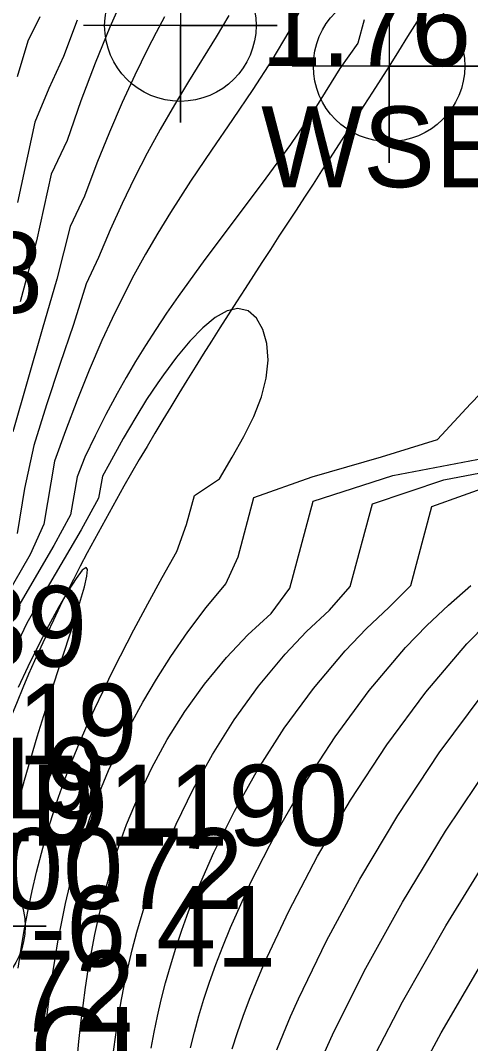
# Model space of a CAD drawing. Extents: x 2356077 to 2359823, y 225951 to 227822.
# Drawn here: x 2357557.39 to 2357571.33, y 226713.99 to 226745.66 of the extents above; entities that cross this region are included whole.
import ezdxf

# ---------------------------------------------------------------- set-up
doc = ezdxf.new("R2010")
doc.units = 0
for name, color, linetype in [('Default Symbol CELL', 7, 'Continuous'), ('Default Symbol Cogo Comment', 7, 'Continuous'), ('Default Symbol Cogo Elevation', 7, 'Continuous'), ('DTM Contours Major', 7, 'Continuous'), ('DTM Contours Minor', 7, 'Continuous'), ('Exist DTM Breakline Underwater Cogo Comment', 7, 'Continuous'), ('Exist DTM Breakline Underwater Cogo Number', 7, 'Continuous'), ('Exist DTM Crownline Cogo Comment', 7, 'Continuous'), ('Exist DTM Drainline', 7, 'Continuous'), ('Exist DTM Drainline Cogo Comment', 7, 'Continuous'), ('Exist DTM Drainline Cogo Elevation', 7, 'Continuous'), ('Exist DTM Drainline Cogo Number', 7, 'Continuous'), ('Exist DTM Drainline Cogo Point CELL', 7, 'Continuous'), ('Exist Structure Major Bridge WW Cogo Comment', 7, 'Continuous')]:
    doc.layers.add(name, color=color, linetype=linetype)

msp = doc.modelspace()

# ---------------------------------------------------------------- linework, layer by layer
at = {"layer": 'Default Symbol CELL'}
msp.add_lwpolyline([(2357562.341, 226748.501), (2357562.341, 226742.501), (2357562.341, 226745.501), (2357565.341, 226745.501), (2357559.341, 226745.501)], dxfattribs=at)
msp.add_circle((2357562.341, 226745.501), 2.344, dxfattribs=at)
at = {"layer": 'DTM Contours Major'}
for points in [[(2357560.618, 226746.509), (2357560.16, 226745.452), (2357559.708, 226744.34), (2357559.264, 226743.171), (2357558.832, 226741.941), (2357558.345, 226740.904), (2357557.885, 226738.837), (2357557.378, 226736.955)], [(2357557.322, 226716.32), (2357557.414, 226716.933), (2357557.516, 226717.537), (2357557.629, 226718.132), (2357557.752, 226718.719), (2357557.887, 226719.299), (2357558.037, 226719.885), (2357558.2, 226720.467), (2357558.378, 226721.046), (2357558.57, 226721.622), (2357558.777, 226722.197), (2357559, 226722.772), (2357559.218, 226723.3), (2357559.449, 226723.83), (2357559.692, 226724.363), (2357559.947, 226724.9), (2357560.213, 226725.443), (2357560.489, 226725.991), (2357560.904, 226726.795), (2357561.335, 226727.606), (2357561.777, 226728.418), (2357562.228, 226729.223), (2357562.534, 226730.062), (2357562.774, 226730.958), (2357563.551, 226731.473), (2357563.946, 226732.14), (2357564.305, 226732.783), (2357564.612, 226733.405), (2357564.849, 226734.006), (2357565.001, 226734.586), (2357565.055, 226735.144), (2357565.016, 226735.657), (2357564.893, 226736.099), (2357564.697, 226736.444), (2357564.436, 226736.669), (2357564.121, 226736.745), (2357563.787, 226736.669), (2357563.422, 226736.462), (2357563.034, 226736.142), (2357562.631, 226735.729), (2357562.223, 226735.24), (2357561.815, 226734.695), (2357561.641, 226734.444), (2357561.297, 226733.923), (2357560.959, 226733.38), (2357560.574, 226732.724), (2357560.142, 226731.948), (2357559.927, 226731.551), (2357559.811, 226730.875), (2357559.267, 226729.89), (2357558.116, 226727.921), (2357557.591, 226727.003), (2357557.14, 226726.068)], [(2357562.653, 226713.861), (2357562.774, 226714.343), (2357562.913, 226714.846), (2357563.069, 226715.362), (2357563.244, 226715.892), (2357563.438, 226716.437), (2357563.652, 226716.999), (2357563.889, 226717.578), (2357564.535, 226719.005), (2357565.299, 226720.493), (2357566.169, 226722.001), (2357567.136, 226723.49), (2357568.189, 226724.92), (2357569.317, 226726.248), (2357569.97, 226726.927), (2357570.648, 226727.563), (2357571.337, 226728.175)], [(2357569.166, 226712.002), (2357570.416, 226714.32), (2357571.925, 226716.899)]]:
    msp.add_lwpolyline(points, dxfattribs=at)
at = {"layer": 'DTM Contours Minor'}
for points in [[(2357566.014, 226745.901), (2357565.703, 226745.323), (2357565.172, 226744.431), (2357564.583, 226743.52), (2357563.955, 226742.593), (2357563.308, 226741.649), (2357562.66, 226740.692), (2357562.032, 226739.722), (2357561.639, 226739.078), (2357561.262, 226738.429), (2357560.901, 226737.774), (2357560.556, 226737.111), (2357560.227, 226736.439), (2357559.913, 226735.758), (2357559.518, 226734.838), (2357559.143, 226733.905), (2357558.782, 226732.963), (2357558.442, 226732.021), (2357558.115, 226730.069), (2357557.694, 226729.126), (2357556.65, 226727.338)], [(2357561.848, 226745.776), (2357561.588, 226745.285), (2357561.323, 226744.77), (2357560.934, 226743.973), (2357560.542, 226743.118), (2357560.148, 226742.206), (2357559.758, 226741.239), (2357559.374, 226740.219), (2357558.925, 226739.287), (2357558.52, 226737.65), (2357558.057, 226736.094), (2357557.153, 226732.929)], [(2357563.842, 226745.814), (2357563.445, 226745.156), (2357562.594, 226743.776), (2357562.156, 226743.048), (2357561.719, 226742.291), (2357561.317, 226741.555), (2357560.924, 226740.79), (2357560.541, 226739.998), (2357560.17, 226739.177), (2357559.811, 226738.328), (2357559.427, 226737.511), (2357559.027, 226736.249), (2357558.608, 226735.012), (2357558.201, 226733.758), (2357557.8, 226732.503), (2357557.518, 226731.169), (2357557.285, 226729.777)], [(2357557.986, 226745.771), (2357557.619, 226745.021), (2357557.285, 226743.916)], [(2357559.147, 226745.667), (2357558.718, 226744.542), (2357558.271, 226743.552), (2357557.83, 226742.513), (2357557.3, 226740.03)], [(2357568.032, 226745.677), (2357567.836, 226744.96), (2357567.275, 226744.173), (2357566.559, 226743.005), (2357565.749, 226741.82), (2357564.879, 226740.629), (2357563.103, 226738.265), (2357562.268, 226737.113), (2357561.916, 226736.604), (2357561.58, 226736.1), (2357561.26, 226735.6), (2357560.954, 226735.104), (2357560.662, 226734.61), (2357560.384, 226734.116), (2357560.033, 226733.461), (2357559.7, 226732.805), (2357559.38, 226732.147), (2357559.142, 226731.537), (2357558.944, 226730.362), (2357558.42, 226729.405), (2357557.309, 226727.503)], [(2357558.073, 226713.418), (2357558.142, 226714.154), (2357558.22, 226714.878), (2357558.292, 226715.469), (2357558.372, 226716.051), (2357558.46, 226716.627), (2357558.558, 226717.197), (2357558.666, 226717.763), (2357558.785, 226718.325), (2357558.92, 226718.896), (2357559.069, 226719.465), (2357559.232, 226720.034), (2357559.413, 226720.602), (2357559.611, 226721.172), (2357559.827, 226721.743), (2357560.119, 226722.445), (2357560.442, 226723.149), (2357560.796, 226723.856), (2357561.181, 226724.563), (2357561.598, 226725.271), (2357562.047, 226725.977), (2357562.57, 226726.736), (2357563.136, 226727.487), (2357563.748, 226728.225), (2357564.128, 226729.06), (2357564.618, 226730.89), (2357566.425, 226731.539), (2357568.573, 226732.157), (2357570.3, 226732.691), (2357571.325, 226733.791), (2357572.258, 226734.752)], [(2357559.131, 226713.379), (2357559.198, 226714.059), (2357559.26, 226714.618), (2357559.328, 226715.172), (2357559.405, 226715.722), (2357559.49, 226716.27), (2357559.585, 226716.816), (2357559.692, 226717.363), (2357559.814, 226717.923), (2357559.95, 226718.485), (2357560.103, 226719.05), (2357560.274, 226719.618), (2357560.465, 226720.191), (2357560.677, 226720.768), (2357561.04, 226721.644), (2357561.458, 226722.525), (2357561.937, 226723.403), (2357562.48, 226724.27), (2357563.09, 226725.119), (2357563.771, 226725.943), (2357564.43, 226726.639), (2357565.156, 226727.305), (2357565.729, 226728.089), (2357566.45, 226730.781), (2357568.916, 226731.578), (2357580.186, 226733.717)], [(2357560.273, 226713.741), (2357560.344, 226714.261), (2357560.423, 226714.781), (2357560.512, 226715.301), (2357560.611, 226715.824), (2357560.724, 226716.35), (2357560.852, 226716.893), (2357560.996, 226717.443), (2357561.157, 226718), (2357561.337, 226718.565), (2357561.537, 226719.139), (2357561.759, 226719.723), (2357562.209, 226720.784), (2357562.733, 226721.862), (2357563.332, 226722.943), (2357564.006, 226724.011), (2357564.757, 226725.05), (2357565.586, 226726.045), (2357566.249, 226726.743), (2357566.963, 226727.405), (2357567.603, 226728.135), (2357568.289, 226730.697), (2357570.501, 226731.445), (2357580.626, 226733.367)], [(2357561.436, 226713.849), (2357561.528, 226714.341), (2357561.632, 226714.838), (2357561.749, 226715.343), (2357561.883, 226715.867), (2357562.034, 226716.401), (2357562.202, 226716.946), (2357562.39, 226717.504), (2357562.598, 226718.074), (2357562.828, 226718.658), (2357563.373, 226719.902), (2357564.013, 226721.183), (2357564.743, 226722.474), (2357565.56, 226723.749), (2357566.46, 226724.981), (2357567.439, 226726.144), (2357568.102, 226726.836), (2357568.8, 226727.488), (2357569.473, 226728.166), (2357570.128, 226730.611), (2357572.088, 226731.313)], [(2357557.33, 226721.459), (2357557.516, 226722.142), (2357557.71, 226722.819), (2357557.909, 226723.487), (2357558.112, 226724.144), (2357558.528, 226725.443), (2357558.929, 226726.673), (2357559.104, 226727.222), (2357559.253, 226727.715), (2357559.369, 226728.133), (2357559.442, 226728.454), (2357559.463, 226728.661), (2357559.423, 226728.732), (2357559.304, 226728.642), (2357559.115, 226728.391), (2357558.869, 226728.004), (2357558.58, 226727.505), (2357558.26, 226726.917), (2357557.922, 226726.264), (2357557.619, 226725.652), (2357557.317, 226725.015)], [(2357563.947, 226713.832), (2357564.107, 226714.328), (2357564.286, 226714.84), (2357564.485, 226715.369), (2357564.704, 226715.917), (2357564.944, 226716.484), (2357565.696, 226718.093), (2357566.592, 226719.793), (2357567.611, 226721.526), (2357568.735, 226723.236), (2357569.942, 226724.866), (2357571.214, 226726.36), (2357571.848, 226727.018)], [(2357565.333, 226713.792), (2357565.534, 226714.301), (2357565.756, 226714.829), (2357565.998, 226715.379), (2357566.861, 226717.168), (2357567.896, 226719.083), (2357569.072, 226721.048), (2357570.356, 226722.985), (2357571.718, 226724.82)], [(2357566.81, 226713.738), (2357567.051, 226714.263), (2357568.033, 226716.231), (2357569.216, 226718.365), (2357570.554, 226720.566), (2357572.003, 226722.737)], [(2357568.107, 226713.137), (2357569.216, 226715.282), (2357570.556, 226717.637), (2357572.065, 226720.08)]]:
    msp.add_lwpolyline(points, dxfattribs=at)
at = {"layer": 'Exist DTM Drainline'}
msp.add_spline([(2357699.586, 226858.192), (2357670.366, 226820.782), (2357623.327, 226796.892), (2357587.218, 226772.268), (2357568.803, 226744.252), (2357555.19, 226717.62), (2357555.017, 226695.126), (2357553.473, 226672.759), (2357563.697, 226642.736), (2357576.526, 226627.993), (2357663.798, 226499.169), (2357732.721, 226415.647), (2357803.211, 226342.215), (2357874.586, 226264.309)], degree=3, dxfattribs=at)
at = {"layer": 'Exist DTM Drainline Cogo Point CELL'}
for points in [[(2357568.803, 226747.252), (2357568.803, 226741.252), (2357568.803, 226744.252), (2357571.803, 226744.252), (2357565.803, 226744.252)], [(2357555.19, 226720.62), (2357555.19, 226714.62), (2357555.19, 226717.62), (2357558.19, 226717.62), (2357552.19, 226717.62)]]:
    msp.add_lwpolyline(points, dxfattribs=at)
for centre in [(2357568.803, 226744.252), (2357555.19, 226717.62)]:
    msp.add_circle(centre, 2.344, dxfattribs=at)

# ---------------------------------------------------------------- texts
at = {"layer": 'Default Symbol Cogo Comment'}
msp.add_text('WSE', height=2.5, dxfattribs=at).set_placement((2357564.841, 226740.501))
at = {"layer": 'Default Symbol Cogo Elevation'}
msp.add_text('1.76', height=2.5, dxfattribs=at).set_placement((2357564.841, 226744.251))
at = {"layer": 'Exist DTM Breakline Underwater Cogo Comment'}
for s, p in [('BL*40072', (2357549.602, 226718.157)), ('CF*40072', (2357545.881, 226714.363))]:
    msp.add_text(s, height=2.5, dxfattribs=at).set_placement(p)
at = {"layer": 'Exist DTM Breakline Underwater Cogo Number'}
msp.add_text('D1189', height=2.5, dxfattribs=at).set_placement((2357549.602, 226725.657))
at = {"layer": 'Exist DTM Crownline Cogo Comment'}
msp.add_text('BL*3008', height=2.5, dxfattribs=at).set_placement((2357545.256, 226736.609))
at = {"layer": 'Exist DTM Drainline Cogo Comment'}
msp.add_text('CL', height=2.5, dxfattribs=at).set_placement((2357557.69, 226712.62))
at = {"layer": 'Exist DTM Drainline Cogo Elevation'}
msp.add_text('-6.41', height=2.5, dxfattribs=at).set_placement((2357557.69, 226716.37))
at = {"layer": 'Exist DTM Drainline Cogo Number'}
msp.add_text('D1190', height=2.5, dxfattribs=at).set_placement((2357557.69, 226720.12))
at = {"layer": 'Exist Structure Major Bridge WW Cogo Comment'}
for s, p in [('WD EL*3119', (2357541.689, 226722.63)), ('WD EL*3119', (2357540.705, 226720.963)), ('WD BL*3119', (2357540.345, 226720.25))]:
    msp.add_text(s, height=2.5, dxfattribs=at).set_placement(p)

doc.saveas('drawing.dxf')
